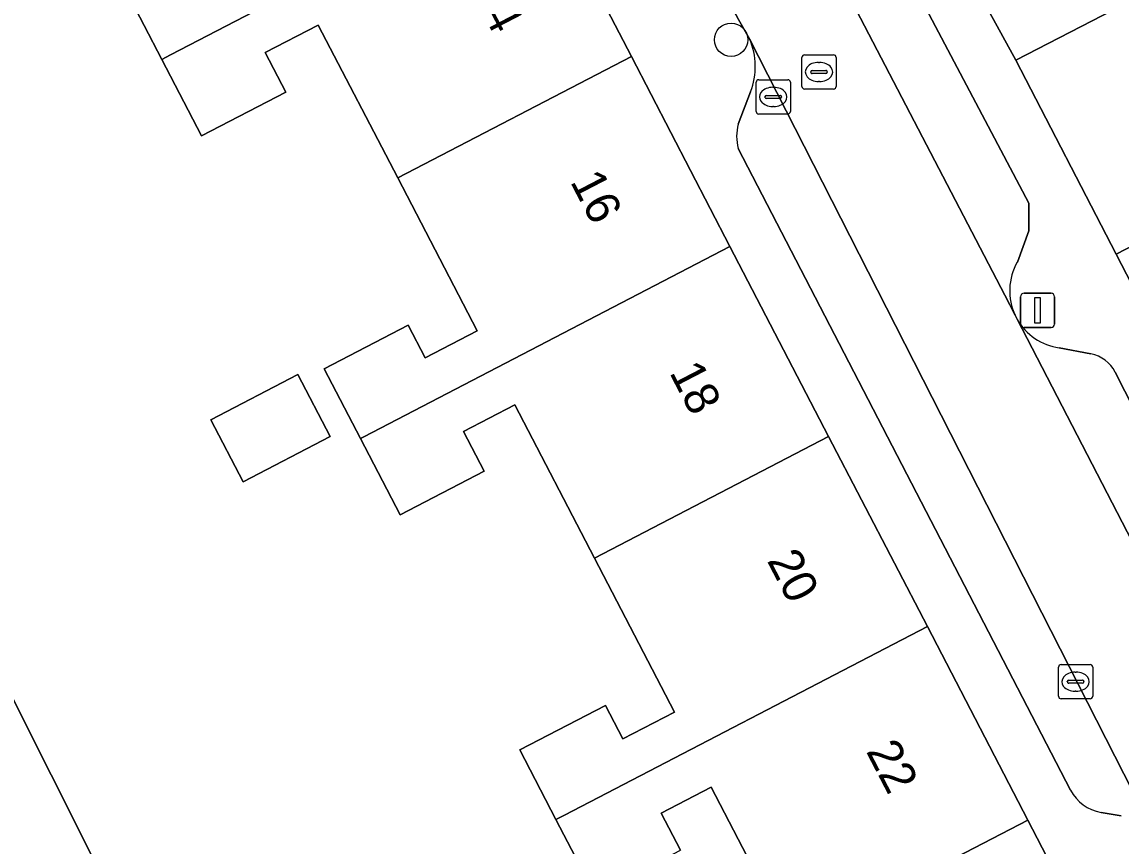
# Model space of a CAD drawing. Extents: x 158352 to 159489, y 383828 to 384603.
# Drawn here: x 159318.54 to 159350.66, y 384312.96 to 384337.04 of the extents above; entities that cross this region are included whole.
import ezdxf

# ---------------------------------------------------------------- set-up
doc = ezdxf.new("R2010")
doc.units = 0
for name, color, linetype in [('IMGEO_Boom', 7, 'Continuous'), ('IMGEO_Erf', 7, 'Continuous'), ('IMGEO_Kolk', 7, 'Continuous'), ('IMGEO_Lichtmast', 7, 'Continuous'), ('IMGEO_Pand', 7, 'Continuous'), ('IMGEO_Pand_nummerreeks', 7, 'Continuous'), ('IMGEO_Parkeervlak_open', 7, 'Continuous'), ('IMGEO_Rijbaan_lokaal_open', 7, 'Continuous'), ('IMGEO_Rioolput', 7, 'Continuous'), ('IMGEO_Voetpad_open', 7, 'Continuous')]:
    doc.layers.add(name, color=color, linetype=linetype)

msp = doc.modelspace()

# ---------------------------------------------------------------- linework, layer by layer
at = {"layer": 'IMGEO_Boom'}
msp.add_circle((159339.267, 384336.524), 0.489, dxfattribs=at)
at = {"layer": 'IMGEO_Erf'}
for points in [[(159303.342, 384347.088), (159319.397, 384315.044), (159325.837, 384302.191)], [(159335.292, 384311.54), (159334.147, 384313.743), (159333.093, 384315.772), (159335.598, 384317.073), (159336.107, 384316.094), (159337.614, 384316.877), (159335.276, 384321.377), (159332.948, 384325.859), (159331.451, 384325.081), (159332.056, 384323.916), (159329.596, 384322.638), (159328.436, 384324.872), (159327.377, 384326.91), (159329.829, 384328.183), (159330.323, 384327.233), (159331.843, 384328.023), (159329.525, 384332.485), (159327.203, 384336.955), (159325.65, 384336.148), (159326.252, 384334.99), (159323.793, 384333.713), (159322.63, 384335.952), (159321.597, 384337.941)], [(159341.045, 384310.143), (159338.684, 384314.688), (159337.224, 384313.929), (159337.791, 384312.839)]]:
    msp.add_lwpolyline(points, dxfattribs=at)
msp.add_lwpolyline([(159324.063, 384325.422), (159326.607, 384326.744), (159327.548, 384324.933), (159325.005, 384323.611)], close=True, dxfattribs=at)
at = {"layer": 'IMGEO_Kolk'}
for p, q in [((159339.998, 384334.429), (159339.998, 384335.281)), ((159340.073, 384335.355), (159340.925, 384335.355)), ((159340.486, 384335.135), (159340.511, 384335.135)), ((159340.999, 384335.281), (159340.999, 384334.429)), ((159340.257, 384334.849), (159340.257, 384334.861)), ((159340.695, 384334.812), (159340.297, 384334.812)), ((159340.3, 384334.898), (159340.698, 384334.898)), ((159340.741, 384334.861), (159340.741, 384334.849)), ((159340.509, 384334.575), (159340.484, 384334.575)), ((159340.925, 384334.355), (159340.073, 384334.355)), ((159348.834, 384317.341), (159348.834, 384318.193)), ((159348.909, 384318.267), (159349.761, 384318.267)), ((159349.835, 384318.193), (159349.835, 384317.341)), ((159349.136, 384317.81), (159349.534, 384317.81)), ((159349.322, 384318.047), (159349.347, 384318.047)), ((159349.093, 384317.761), (159349.093, 384317.773)), ((159349.531, 384317.724), (159349.133, 384317.724)), ((159349.345, 384317.487), (159349.32, 384317.487)), ((159349.577, 384317.773), (159349.577, 384317.761)), ((159349.761, 384317.267), (159348.909, 384317.267))]:
    msp.add_line(p, q, dxfattribs=at)
for points in [[(159339.998, 384334.429), (159339.998, 384335.281)], [(159340.073, 384335.355), (159340.925, 384335.355)], [(159340.999, 384335.281), (159340.999, 384334.429)], [(159340.925, 384334.355), (159340.073, 384334.355)], [(159348.834, 384317.341), (159348.834, 384318.193)], [(159348.909, 384318.267), (159349.761, 384318.267)], [(159349.835, 384318.193), (159349.835, 384317.341)], [(159349.761, 384317.267), (159348.909, 384317.267)]]:
    msp.add_lwpolyline(points, dxfattribs=at)
for centre, radius, start, end in [((159340.075, 384335.279), 0.0765, 91.552, 178.448), ((159340.075, 384335.279), 0.0765, 91.552, 178.448), ((159340.923, 384335.279), 0.0765, 1.552, 88.448), ((159340.923, 384335.279), 0.0765, 1.552, 88.448), ((159340.297, 384334.858), 0.0403, 85.8775, 175.7526), ((159340.294, 384334.848), 0.0366, 178.938, 274.7102), ((159340.698, 384334.855), 0.043, 264.8664, 352.4533), ((159340.702, 384334.86), 0.0386, 1.7309, 96.639), ((159340.075, 384334.431), 0.0765, 181.552, 268.448), ((159340.075, 384334.431), 0.0765, 181.552, 268.448), ((159340.923, 384334.431), 0.0765, 271.552, 358.448), ((159340.923, 384334.431), 0.0765, 271.552, 358.448), ((159348.911, 384318.191), 0.0765, 91.552, 178.448), ((159348.911, 384318.191), 0.0765, 91.552, 178.448), ((159349.759, 384318.191), 0.0765, 1.552, 88.448), ((159349.759, 384318.191), 0.0765, 1.552, 88.448), ((159349.133, 384317.77), 0.0403, 85.8775, 175.7526), ((159349.538, 384317.772), 0.0386, 1.7309, 96.639), ((159349.13, 384317.76), 0.0366, 178.938, 274.7102), ((159349.534, 384317.767), 0.043, 264.8664, 352.4533), ((159348.911, 384317.343), 0.0765, 181.552, 268.448), ((159348.911, 384317.343), 0.0765, 181.552, 268.448), ((159349.759, 384317.343), 0.0765, 271.552, 358.448), ((159349.759, 384317.343), 0.0765, 271.552, 358.448)]:
    msp.add_arc(centre, radius, start, end, dxfattribs=at)
for centre, major_axis, ratio, start_param, end_param in [((159340.485, 384334.855), (-0.387, 0.002), 0.722429, 4.712389, 7.853982), ((159340.51, 384334.855), (-0.39, 0.002), 0.717154, 1.570796, 4.712389), ((159349.321, 384317.767), (-0.387, 0.002), 0.722429, 4.712389, 7.853982), ((159349.346, 384317.767), (-0.39, 0.002), 0.717154, 1.570796, 4.712389)]:
    msp.add_ellipse(centre, major_axis=major_axis, ratio=ratio, start_param=start_param, end_param=end_param, dxfattribs=at)
at = {"layer": 'IMGEO_Lichtmast'}
for p, q in [((159347.827, 384329.115), (159348.617, 384329.115)), ((159348.617, 384329.115), (159347.827, 384329.115)), ((159347.727, 384328.215), (159347.727, 384329.015)), ((159347.727, 384329.015), (159347.727, 384328.215)), ((159348.717, 384329.015), (159348.717, 384328.215)), ((159348.717, 384328.215), (159348.717, 384329.015)), ((159348.617, 384328.115), (159347.827, 384328.115)), ((159347.827, 384328.115), (159348.617, 384328.115))]:
    msp.add_line(p, q, dxfattribs=at)
msp.add_lwpolyline([(159348.147, 384328.99), (159348.297, 384328.99), (159348.297, 384328.24), (159348.147, 384328.24), (159348.147, 384328.99)], dxfattribs=at)
for centre, start, end in [((159347.827, 384329.015), 90, 180), ((159347.827, 384329.015), 90, 180), ((159348.617, 384329.015), 0, 90), ((159348.617, 384329.015), 360, 90), ((159347.827, 384328.215), 180, 270), ((159347.827, 384328.215), 180, 270), ((159348.617, 384328.215), 270, 0), ((159348.617, 384328.215), 270, 0)]:
    msp.add_arc(centre, 0.1, start, end, dxfattribs=at)
at = {"layer": 'IMGEO_Pand'}
for points in [[(159323.742, 384343.578), (159326.083, 384339.07), (159324.533, 384338.265), (159324.041, 384339.211), (159321.597, 384337.941), (159322.63, 384335.952), (159322.886, 384336.085), (159333.469, 384341.582), (159330.586, 384347.132), (159323.86, 384343.639)], [(159329.525, 384332.485), (159336.352, 384336.032), (159333.469, 384341.582), (159322.886, 384336.085), (159322.63, 384335.952), (159323.793, 384333.713), (159326.252, 384334.99), (159325.65, 384336.148), (159327.203, 384336.955)], [(159350.517, 384330.262), (159361.103, 384335.738), (159359.974, 384337.921), (159357.536, 384336.66), (159358.049, 384335.667), (159356.488, 384334.86), (159354.172, 384339.338), (159352.027, 384338.229), (159347.585, 384335.931)], [(159329.525, 384332.485), (159331.843, 384328.023), (159330.323, 384327.233), (159329.829, 384328.183), (159327.377, 384326.91), (159328.436, 384324.872), (159328.535, 384324.923), (159339.235, 384330.482), (159336.352, 384336.032)], [(159361.103, 384335.738), (159350.517, 384330.262), (159353.393, 384324.7), (159359.896, 384328.064), (159359.994, 384328.128), (159366.219, 384331.347), (159364.586, 384334.505), (159362.341, 384333.344), (159362.162, 384333.691)], [(159335.276, 384321.377), (159342.118, 384324.932), (159339.235, 384330.482), (159328.535, 384324.923), (159328.436, 384324.872), (159329.596, 384322.638), (159332.056, 384323.916), (159331.451, 384325.081), (159332.948, 384325.859)], [(159324.063, 384325.422), (159325.005, 384323.611), (159327.548, 384324.933), (159326.607, 384326.744)], [(159345.002, 384319.381), (159342.118, 384324.932), (159335.276, 384321.377), (159337.614, 384316.877), (159336.107, 384316.094), (159335.598, 384317.073), (159333.093, 384315.772), (159334.147, 384313.743), (159334.394, 384313.871)], [(159345.002, 384319.381), (159334.394, 384313.871), (159334.147, 384313.743), (159335.292, 384311.54), (159337.791, 384312.839), (159337.224, 384313.929), (159338.684, 384314.688), (159341.045, 384310.143), (159343.504, 384311.42), (159347.94, 384313.725)]]:
    msp.add_lwpolyline(points, close=True, dxfattribs=at)
at = {"layer": 'IMGEO_Parkeervlak_open'}
for points in [[(159337.565, 384347.695), (159338.112, 384346.644), (159347.266, 384329.06), (159347.569, 384328.474)], [(159347.632, 384330.024), (159347.972, 384330.939), (159347.971, 384331.752), (159340.412, 384346.066)], [(159351.818, 384312.971), (159339.809, 384336.554)], [(159339.836, 384335.002), (159339.477, 384334.055)], [(159339.477, 384333.35), (159349.188, 384314.594)], [(159347.628, 384328.36), (159354.774, 384314.54)], [(159349.783, 384327.348), (159348.856, 384327.524)], [(159354.995, 384317.971), (159350.495, 384326.816)], [(159350.078, 384313.947), (159350.662, 384313.847)]]:
    msp.add_lwpolyline(points, dxfattribs=at)
for centre, radius, start, end in [((159337.901, 384335.745), 2.072, 339.0022, 22.9911), ((159340.747, 384333.703), 1.318, 164.4827, 195.5173), ((159349.09, 384329.188), 1.681, 150.1905, 205.1545), ((159349.092, 384329.19), 1.683, 209.5618, 261.9456), ((159349.578, 384326.331), 1.037, 27.8701, 78.5964), ((159350.292, 384315.177), 1.248, 207.8255, 260.1427)]:
    msp.add_arc(centre, radius, start, end, dxfattribs=at)
at = {"layer": 'IMGEO_Rijbaan_lokaal_open'}
msp.add_lwpolyline([(159338.112, 384346.644), (159335.185, 384345.083), (159337.85, 384339.965), (159339.447, 384337.184), (159339.809, 384336.554), (159351.818, 384312.971), (159353.279, 384313.668), (159354.84, 384314.413), (159354.774, 384314.54), (159347.628, 384328.36), (159347.569, 384328.474), (159347.266, 384329.06)], close=True, dxfattribs=at)
at = {"layer": 'IMGEO_Rioolput'}
for p, q in [((159341.411, 384336.084), (159342.263, 384336.084)), ((159341.336, 384335.158), (159341.336, 384336.01)), ((159341.824, 384335.864), (159341.849, 384335.864)), ((159342.337, 384336.01), (159342.337, 384335.158)), ((159341.595, 384335.578), (159341.595, 384335.59)), ((159342.033, 384335.541), (159341.635, 384335.541)), ((159341.638, 384335.627), (159342.036, 384335.627)), ((159342.079, 384335.59), (159342.079, 384335.578)), ((159341.847, 384335.304), (159341.822, 384335.304)), ((159342.263, 384335.084), (159341.411, 384335.084))]:
    msp.add_line(p, q, dxfattribs=at)
for points in [[(159341.411, 384336.084), (159342.263, 384336.084)], [(159341.336, 384335.158), (159341.336, 384336.01)], [(159342.337, 384336.01), (159342.337, 384335.158)], [(159342.263, 384335.084), (159341.411, 384335.084)]]:
    msp.add_lwpolyline(points, dxfattribs=at)
for centre, radius, start, end in [((159341.413, 384336.008), 0.0765, 91.552, 178.448), ((159341.413, 384336.008), 0.0765, 91.552, 178.448), ((159342.261, 384336.008), 0.0765, 1.552, 88.448), ((159342.261, 384336.008), 0.0765, 1.552, 88.448), ((159341.635, 384335.587), 0.0403, 85.8775, 175.7526), ((159341.632, 384335.577), 0.0366, 178.938, 274.7102), ((159342.036, 384335.584), 0.043, 264.8664, 352.4533), ((159342.04, 384335.589), 0.0386, 1.7309, 96.639), ((159341.413, 384335.16), 0.0765, 181.552, 268.448), ((159341.413, 384335.16), 0.0765, 181.552, 268.448), ((159342.261, 384335.16), 0.0765, 271.552, 358.448), ((159342.261, 384335.16), 0.0765, 271.552, 358.448)]:
    msp.add_arc(centre, radius, start, end, dxfattribs=at)
for centre, major_axis, ratio, start_param, end_param in [((159341.823, 384335.584), (-0.387, 0.002), 0.722429, 4.712389, 7.853982), ((159341.848, 384335.584), (-0.39, 0.002), 0.717154, 1.570796, 4.712389)]:
    msp.add_ellipse(centre, major_axis=major_axis, ratio=ratio, start_param=start_param, end_param=end_param, dxfattribs=at)
at = {"layer": 'IMGEO_Voetpad_open'}
for points in [[(159319.425, 384375.662), (159319.22, 384376.069), (159318.3, 384377.834), (159315.452, 384376.372), (159318.436, 384370.598), (159321.16, 384365.327), (159324.08, 384359.678), (159324.763, 384358.341), (159327.703, 384352.682), (159330.586, 384347.132), (159333.469, 384341.582), (159336.352, 384336.032), (159339.235, 384330.482), (159342.118, 384324.932), (159345.002, 384319.381), (159347.94, 384313.725), (159348.632, 384312.386)], [(159353.242, 384371.702), (159366.09, 384347.432), (159356.065, 384342.584), (159356.16, 384342.394), (159353.305, 384340.97), (159353.425, 384340.74), (159351.267, 384339.62), (159346.829, 384337.316), (159347.585, 384335.931), (159352.027, 384338.229), (159354.172, 384339.338), (159363.2, 384343.869), (159367.265, 384345.979), (159370.043, 384340.627), (159370.2, 384340.708), (159373.274, 384334.786)], [(159325.837, 384302.191), (159319.397, 384315.044), (159303.342, 384347.088), (159317.915, 384354.784), (159320.326, 384356.036), (159324.763, 384358.341), (159324.08, 384359.678), (159319.653, 384357.355), (159317.352, 384356.147), (159317.213, 384356.413), (159313.914, 384354.912), (159314.043, 384354.63), (159311.085, 384352.996), (159302.188, 384348.68), (159298.708, 384355.746), (159297.718, 384357.31), (159296.187, 384360.911), (159292.77, 384358.778), (159295.95, 384355.279), (159290.919, 384348.864), (159277.483, 384359.798)], [(159340.412, 384346.066), (159347.971, 384331.752), (159347.972, 384330.939), (159347.632, 384330.024)], [(159376.68, 384277.164), (159377.093, 384279.085), (159373.274, 384286.392), (159371.239, 384290.293), (159365.674, 384300.965), (159364.954, 384302.345), (159362.022, 384308.014), (159359.146, 384313.576), (159356.27, 384319.138), (159353.393, 384324.7), (159350.517, 384330.262), (159347.585, 384335.931), (159346.829, 384337.316), (159343.894, 384342.969)], [(159339.809, 384336.554), (159339.447, 384337.184)], [(159339.477, 384334.055), (159339.836, 384335.002)], [(159349.188, 384314.594), (159339.477, 384333.35)], [(159347.569, 384328.474), (159347.628, 384328.36)], [(159348.856, 384327.524), (159349.783, 384327.348)], [(159350.495, 384326.816), (159354.995, 384317.971)], [(159350.662, 384313.847), (159350.078, 384313.947)], [(159348.632, 384312.386), (159347.94, 384313.725), (159343.504, 384311.42)]]:
    msp.add_lwpolyline(points, dxfattribs=at)
for centre, radius, start, end in [((159337.901, 384335.745), 2.072, 339.0022, 22.9911), ((159340.747, 384333.703), 1.318, 164.4827, 195.5173), ((159349.09, 384329.188), 1.681, 150.1905, 205.1545), ((159349.092, 384329.19), 1.683, 209.5618, 261.9456), ((159349.578, 384326.331), 1.037, 27.8701, 78.5964), ((159350.292, 384315.177), 1.248, 207.8255, 260.1427)]:
    msp.add_arc(centre, radius, start, end, dxfattribs=at)

# ---------------------------------------------------------------- texts
at = {"layer": 'IMGEO_Pand_nummerreeks'}
for s, p in [('14', (159331.653, 384337.962)), ('16', (159334.551, 384332.385)), ('18', (159337.449, 384326.805)), ('20', (159340.304, 384321.309)), ('22', (159343.198, 384315.738))]:
    msp.add_text(s, height=1, rotation=297.4508, dxfattribs=at).set_placement(p)

doc.saveas('drawing.dxf')
